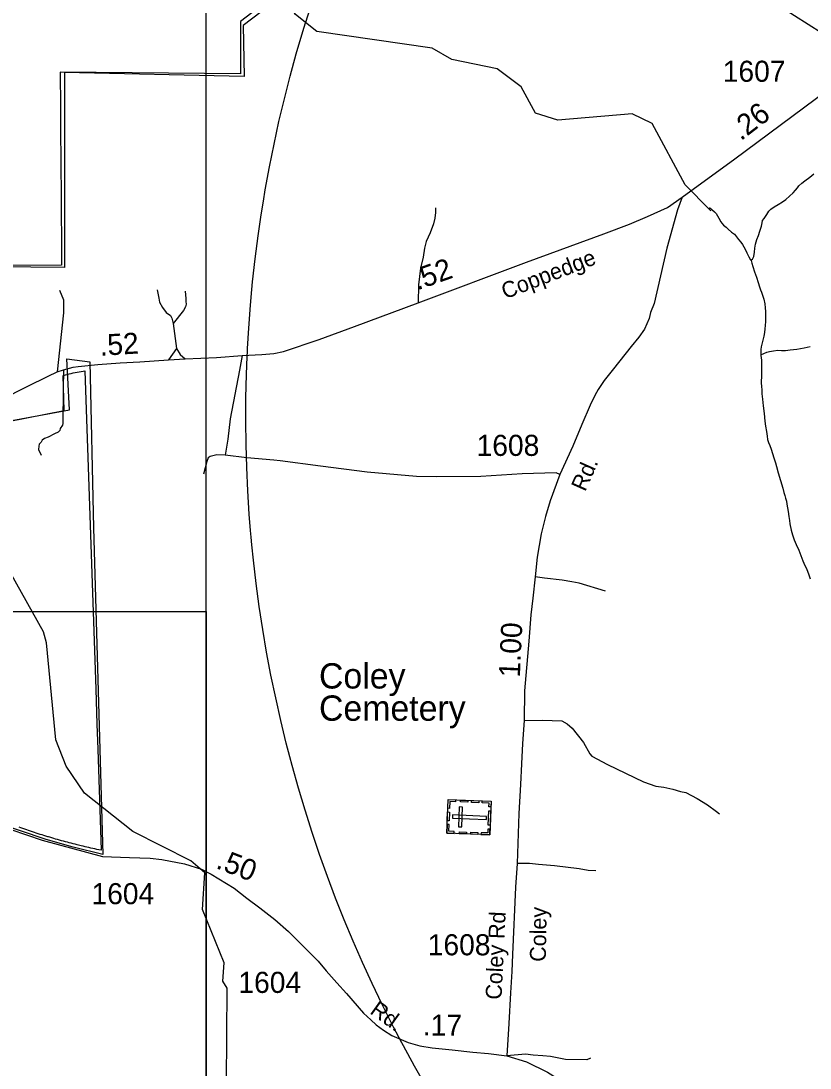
# Model space of a CAD drawing. Extents: x 2220236 to 2384410, y 720751 to 894131.
# Drawn here: x 2328710 to 2333388, y 821177 to 827382 of the extents above; entities that cross this region are included whole.
import ezdxf

# ---------------------------------------------------------------- set-up
doc = ezdxf.new("R2010")
doc.units = 0
for name, color, linetype in [('Exist Boundary Political City Limit New', 7, 'Continuous'), ('Exist Boundary Political City Limit New InsideOut', 7, 'Continuous'), ('Exist Cultural Cemetery CELL', 7, 'Continuous'), ('Exist Cultural Cemetery Label', 7, 'Continuous'), ('Exist Hydrographic Creek Single Shore', 7, 'Continuous'), ('Exist Hydrographic Misc Water Feature', 7, 'Continuous'), ('Exist Road Non-System Type 51', 7, 'Continuous'), ('Exist Road Non-System Type 51 Label', 7, 'Continuous'), ('Exist Road Primary NC Attributed', 7, 'Continuous'), ('Exist Road Secondary Mileage Hundredths English Label', 7, 'Continuous'), ('Exist Road Secondary Type 51 Attributed', 7, 'Continuous'), ('Exist Road Secondary Type 51 Label', 7, 'Continuous'), ('Exist Road Secondary Type 51 Number Label', 7, 'Continuous'), ('Map Preparation Boundary City Limit Buffer Line', 7, 'Continuous'), ('Map Preparation Inset Cut Line', 7, 'Continuous')]:
    doc.layers.add(name, color=color, linetype=linetype)

msp = doc.modelspace()

# ---------------------------------------------------------------- linework, layer by layer
at = {"layer": 'Exist Boundary Political City Limit New'}
for points in [[(2331111.5, 821068.2), (2331043.2, 821187.9), (2330977.2, 821308.8), (2330967.8, 821326.9), (2330919.2, 821419.5), (2330913.2, 821430.8), (2330851.5, 821553.8), (2330791.8, 821677.9), (2330734.2, 821803.1), (2330679, 821929.2), (2330625.8, 822056.3), (2330575, 822184.3), (2330526.2, 822313.1), (2330480, 822442.8), (2330435.8, 822573.3), (2330394, 822704.5), (2330354.5, 822836.4), (2330317.2, 822969.1), (2330303.8, 823020.6), (2330282.5, 823102.3), (2330250, 823236.1), (2330219.8, 823370.5), (2330191.8, 823505.4), (2330166.2, 823640.8), (2330143.2, 823776.5), (2330122.5, 823912.6), (2330104, 824049.1), (2330088, 824185.9), (2330079, 824277.3), (2330074.5, 824323), (2330071.5, 824361.6), (2330063.2, 824460.3), (2330054.2, 824597.8), (2330048, 824735.4), (2330044, 824873), (2330042.2, 825010.8), (2330043.2, 825148.4), (2330046.2, 825286.2), (2330050.8, 825393.7), (2330052, 825423.8), (2330053, 825441.8), (2330060, 825561.2), (2330070.2, 825698.6), (2330079, 825790.9), (2330083.2, 825835.8), (2330098.2, 825972.6), (2330116, 826109.2), (2330132.2, 826219.9), (2330136, 826245.5), (2330147.5, 826315.1), (2330158.2, 826381.4), (2330183, 826516.9), (2330210, 826651.9), (2330239.5, 826786.5), (2330271.2, 826920.5), (2330305.2, 827053.9), (2330341.8, 827186.8), (2330380.5, 827318.9), (2330396.8, 827370.7), (2330398.2, 827375.8), (2330421.5, 827450.4)], [(2330079, 827429.9), (2330010.8, 827378.1), (2330011.8, 827068), (2328943, 827078.4), (2328944.5, 826868.9), (2328945, 826800.1), (2328947, 826483.6), (2328947.5, 826397), (2328950.5, 825933.9), (2328330, 825933)], [(2328521.8, 824987.2), (2328966.8, 825073.9), (2328959.8, 825280.3), (2328961.5, 825280.9), (2328973, 825284.2), (2328984.8, 825287.5), (2328996.2, 825290.6), (2329008, 825293.4), (2329019.5, 825296.1), (2329031.2, 825298.6), (2329043, 825301), (2329055, 825303.2), (2329066.8, 825305.2), (2329078.5, 825307), (2329087.8, 825308.3), (2329152.8, 823423.1), (2329159.8, 823215.4), (2329165, 823067.1), (2329185.5, 822467.8), (2329171.5, 822470.6), (2329159.8, 822473.1), (2329148, 822475.6), (2329136.2, 822478.2), (2329124.5, 822480.8), (2329113, 822483.4), (2329101.2, 822486.1), (2329089.5, 822488.8), (2329077.8, 822491.6), (2329066.2, 822494.4), (2329042.8, 822500.1), (2329031.2, 822503), (2329019.5, 822506), (2329008, 822509), (2328996.2, 822512), (2328984.8, 822515.1), (2328973.2, 822518.2), (2328961.5, 822521.3), (2328950, 822524.5), (2328938.5, 822527.7), (2328927, 822531), (2328915.2, 822534.2), (2328903.8, 822537.6), (2328892.2, 822541), (2328880.8, 822544.4), (2328872.5, 822546.9), (2328869.2, 822547.8), (2328846.2, 822554.8), (2328835, 822558.4), (2328823.5, 822562), (2328812, 822565.6), (2328800.5, 822569.3), (2328789.2, 822573), (2328777.8, 822576.8), (2328766.5, 822580.6), (2328755, 822584.4), (2328743.8, 822588.2), (2328732.2, 822592.1), (2328721, 822596.1), (2328709.8, 822600), (2328698.2, 822604)]]:
    msp.add_lwpolyline(points, dxfattribs=at)
at = {"layer": 'Exist Boundary Political City Limit New InsideOut'}
for points in [[(2330535.4, 827743.2), (2330027.8, 827356.1), (2330033.3, 827053.8), (2328967.7, 827075.8), (2328967.7, 825921.4), (2327764.7, 825932.4)], [(2327530.7, 824807.7), (2328997.3, 825077), (2328980.8, 825379.4), (2329118.2, 825362.9), (2329140.1, 824378.9), (2329195.1, 822442.8), (2329019.3, 822486.7), (2328860, 822530.7), (2328535.9, 822640.7)]]:
    msp.add_lwpolyline(points, dxfattribs=at)
at = {"layer": 'Exist Cultural Cemetery CELL'}
for points in [[(2331234.2, 822569.1), (2331242.3, 822768), (2331496.7, 822757.7), (2331488.7, 822558.8)], [(2331285.6, 822766.3), (2331285.1, 822755), (2331253, 822756.3), (2331251.3, 822715.7), (2331240.2, 822716.2), (2331242.3, 822768)], [(2331358.2, 822751.9), (2331314.9, 822753.7), (2331315.3, 822765.1), (2331358.6, 822763.3)], [(2331424, 822749.3), (2331380.7, 822751), (2331381.2, 822762.4), (2331424.5, 822760.6)], [(2331495.4, 822724.6), (2331483.9, 822725.1), (2331484.8, 822747.1), (2331444.4, 822748.7), (2331444.8, 822759.8), (2331496.7, 822757.7)], [(2331237.2, 822643), (2331239.3, 822694.8), (2331250.7, 822694.4), (2331248.6, 822642.6)], [(2331267.9, 822676.8), (2331267.2, 822658.1), (2331469.8, 822650), (2331470.5, 822668.6)], [(2331303.9, 822607.1), (2331322.6, 822606.3), (2331327.3, 822724), (2331308.6, 822724.7)], [(2331479.5, 822616.7), (2331482.9, 822701.5), (2331494.3, 822701), (2331490.9, 822616.2)], [(2331277.5, 822567.3), (2331278, 822578.6), (2331245.8, 822579.9), (2331247.5, 822620.5), (2331236.3, 822620.9), (2331234.2, 822569.1)], [(2331351.6, 822564.3), (2331308.3, 822566), (2331308.8, 822577.4), (2331352.1, 822575.7)], [(2331418.8, 822561.6), (2331375.5, 822563.3), (2331376, 822574.7), (2331419.2, 822572.9)], [(2331490, 822591.8), (2331478.5, 822592.3), (2331477.6, 822570.3), (2331437.2, 822571.9), (2331436.8, 822560.8), (2331488.6, 822558.7)]]:
    msp.add_lwpolyline(points, close=True, dxfattribs=at)
at = {"layer": 'Exist Hydrographic Creek Single Shore'}
for points in [[(2333036.6, 825964.3), (2333046.2, 825970.3), (2333050.8, 825978.7), (2333053.7, 825987), (2333057.6, 826011.1), (2333061.3, 826034.9), (2333064.9, 826059), (2333072.6, 826087.2), (2333082.4, 826111.2), (2333090, 826135.5), (2333099.6, 826165.4), (2333103.4, 826185.3), (2333106.8, 826198.6), (2333115.1, 826212), (2333130.8, 826235.6), (2333144.5, 826254.3), (2333154.5, 826266.2), (2333174.3, 826280.1), (2333198, 826294.8), (2333223.9, 826310.7), (2333243.7, 826324.6), (2333266.5, 826344.6), (2333287.4, 826363.5), (2333301.2, 826379.5), (2333313.1, 826394.1), (2333320.9, 826404.2), (2333338.6, 826420.4), (2333356.4, 826434.3), (2333386.3, 826456.8), (2333410.1, 826476.8)], [(2333036.6, 825964.3), (2333038, 825962.7), (2333040.3, 825954.6), (2333042.2, 825946.5), (2333048.6, 825927), (2333058.8, 825895.3), (2333070.2, 825864.6), (2333079.7, 825833.1), (2333088, 825807.2), (2333094.3, 825789.4), (2333100.4, 825775.5), (2333106.4, 825757.7), (2333113, 825733.4), (2333119.4, 825705.8), (2333121.4, 825681.2), (2333123.9, 825660), (2333124, 825633.7), (2333124.3, 825601.9), (2333122.6, 825577.9), (2333120.8, 825557.5), (2333117.7, 825536.6), (2333113.4, 825513.5), (2333107.9, 825489.6), (2333102.2, 825467.1), (2333098.3, 825451.5), (2333096.6, 825435), (2333096.6, 825420.9), (2333096.9, 825403.9)], [(2333096.9, 825403.9), (2333096.8, 825399.6), (2333099.2, 825371.1), (2333099.6, 825337.3), (2333099.9, 825307.1), (2333100.2, 825283.2), (2333098.8, 825237.2), (2333101, 825215.3), (2333101.2, 825195.6), (2333101.8, 825173.3), (2333106, 825141.6), (2333110.6, 825101.5), (2333115.1, 825055.7), (2333119.6, 825009.9), (2333123.8, 824979.9), (2333130.3, 824949.6), (2333132.7, 824921.8), (2333134.9, 824901.6), (2333141.2, 824883.8), (2333149.4, 824866.1), (2333157.6, 824844.1), (2333165.8, 824818.2), (2333174.1, 824793.9), (2333182.5, 824764), (2333189, 824742), (2333199.4, 824704.7), (2333226.4, 824613.2), (2333233, 824587.9), (2333238.7, 824569.4), (2333243, 824553.2), (2333247.3, 824536.9), (2333249.6, 824519), (2333253.8, 824496.8), (2333258, 824475), (2333262.8, 824445.7), (2333266.8, 824421.2), (2333268.9, 824401.6), (2333276, 824364.1), (2333283.7, 824337.2), (2333294.1, 824307.4), (2333306.3, 824280), (2333320.9, 824246.2), (2333333.3, 824213.9), (2333345.5, 824182.2), (2333351.6, 824168.7), (2333368.3, 824130.6), (2333378.4, 824106.4), (2333388.8, 824076.6)]]:
    msp.add_lwpolyline(points, dxfattribs=at)
at = {"layer": 'Exist Hydrographic Misc Water Feature'}
for points in [[(2332792.9, 826262.1), (2332647.1, 826411.7), (2332452.1, 826774.6), (2332334, 826832.2), (2331893.1, 826794.4), (2331760, 826834.9), (2331675.1, 826992.3), (2331532, 827098), (2331265, 827152.7), (2331147.1, 827220.1), (2330463, 827320.1), (2330336.9, 827420), (2330176, 827702.2), (2330066.9, 827740.5), (2328726.8, 827652.9)], [(2332792.7, 826276.6), (2332806.3, 826265.7), (2332822, 826250.9), (2332830.7, 826240.4), (2332847.2, 826214.2), (2332859.2, 826192.4), (2332865.1, 826183.7), (2332875.4, 826172.7), (2332889.8, 826159.2), (2332901.7, 826147.5), (2332922.1, 826130.9), (2332940, 826117.9), (2332952.4, 826103.6), (2332964.6, 826087.7), (2332976.7, 826071.8), (2332986.8, 826058.1), (2332995.3, 826043.7), (2333005.2, 826026), (2333013.4, 826008.3), (2333025.9, 825984.2), (2333033.9, 825966.5), (2333036.6, 825964.3)], [(2332798.9, 826255.9), (2332792.9, 826262.1)], [(2329927.2, 820809.5), (2329933, 821649.9), (2329907, 821691.6), (2329913.9, 821800.1), (2329786, 822116.5), (2329799.9, 822333.8), (2329716, 822405.8), (2329373, 822578.8), (2329086.9, 822806.8), (2328977, 822966.3), (2328916.9, 823121.5), (2328861, 823696.8), (2328843.9, 823761.7), (2328647.9, 824111.5), (2328224.9, 824731), (2328082, 824895.8), (2327880, 825068), (2327777.9, 825234.5), (2327743, 825449.6)], [(2333096.9, 825403.9), (2333114.7, 825411.8), (2333131.7, 825419.1), (2333146.6, 825423.9), (2333170.4, 825428.2), (2333196.6, 825430.9), (2333218.7, 825428.5), (2333242.6, 825429.5), (2333270.7, 825432.9), (2333310.5, 825437.9), (2333352.3, 825444.5), (2333388.4, 825452.5)]]:
    msp.add_lwpolyline(points, dxfattribs=at)
at = {"layer": 'Exist Road Non-System Type 51'}
for p, q in [((2329612.6, 825589.1), (2329632.2, 825441.2)), ((2329632.2, 825441.2), (2329585.2, 825373.6))]:
    msp.add_line(p, q, dxfattribs=at)
for points in [[(2331166.5, 826275.6), (2331166.8, 826247.6), (2331163.2, 826213.4), (2331155.6, 826179.5), (2331136.1, 826127.3), (2331112.6, 826075.1), (2331103.1, 826034.9), (2331093.8, 825982.9), (2331078.5, 825916.6), (2331067.5, 825818.5), (2331064.7, 825712.6)], [(2328938.2, 825785.8), (2328961.3, 825730), (2328961.3, 825652.5), (2328923.9, 825301.9)], [(2329516.4, 825787.8), (2329527.5, 825738.9), (2329531.4, 825716), (2329549.7, 825684.4), (2329569.9, 825654.6), (2329596, 825636.8), (2329604.3, 825621), (2329612.6, 825589.1)], [(2329682.5, 825781.6), (2329688.1, 825736.6), (2329687.1, 825719.8), (2329689.3, 825703.9), (2329685.6, 825687.7), (2329673.7, 825665.6), (2329612.6, 825589.1)], [(2329632.2, 825441.2), (2329654.5, 825405.6), (2329683.1, 825380.4)], [(2330020.9, 825400.2), (2330004.5, 825312.4), (2329950.6, 825025), (2329935.8, 824902.9), (2329920.9, 824808.6)], [(2328961.8, 825314.2), (2328959.1, 825200.2), (2328957.2, 824996.3), (2328955.4, 824986.3), (2328941.6, 824966.1), (2328939.7, 824956.1), (2328929.9, 824945.9), (2328907.9, 824935.9), (2328870.1, 824915.2), (2328850.2, 824907.1), (2328836.4, 824896.9), (2328830.4, 824886.9), (2328818.5, 824874.8), (2328814.8, 824862.9), (2328813, 824842.7), (2328829.2, 824809)], [(2329920.9, 824808.6), (2329871, 824810.2), (2329830.9, 824801.7), (2329819, 824793.6), (2329811.3, 824771.5), (2329792.2, 824697.3)], [(2331904.8, 824694.2), (2331883.3, 824704), (2331681.4, 824697.7), (2331435.5, 824683.1), (2331171.8, 824680.3), (2331053.8, 824683), (2330761.7, 824707.9), (2330485.4, 824742.8), (2330247.1, 824774.8), (2330209.1, 824779.8), (2330048.9, 824794), (2329920.9, 824808.6)], [(2332174.6, 824003.4), (2332018.3, 824049.7), (2331976.1, 824059.1), (2331918.1, 824068.6), (2331814, 824079.5), (2331757.8, 824088.8)], [(2331693.1, 823236.4), (2331801, 823237.7), (2331917, 823234.8), (2331947.1, 823217.2), (2331977.4, 823191.5), (2332044.3, 823106.4), (2332083.1, 823038.7), (2332093.3, 823024.9), (2332187.7, 822976), (2332400.8, 822872.3), (2332472.9, 822847), (2332520.9, 822841.6), (2332575.2, 822830.2), (2332619.2, 822816.6), (2332651.2, 822810.9), (2332719.6, 822773.7), (2332780.1, 822736.3), (2332832.3, 822697.5), (2332850.5, 822683.8)], [(2332118.3, 822345.9), (2332073.4, 822348.6), (2332019, 822358.2), (2331872.2, 822375.8), (2331778.2, 822383.8), (2331724.2, 822389.2), (2331650.7, 822389.4)], [(2332086.5, 821235.6), (2332064.7, 821225.3), (2331938.6, 821227.9), (2331848.4, 821244.8), (2331804.4, 821250.4), (2331746.4, 821253.8), (2331700.4, 821259.4), (2331590.2, 821249.6)]]:
    msp.add_lwpolyline(points, dxfattribs=at)
at = {"layer": 'Exist Road Primary NC Attributed'}
msp.add_lwpolyline([(2333726.5, 827154.7), (2333538.3, 827258.7), (2333213.8, 827464.7), (2333014.9, 827592.2), (2332590.8, 827854.2), (2332099.2, 828171.5), (2331956.5, 828261.3), (2331736.3, 828398.6), (2331556.9, 828519.7), (2331414.1, 828606.7), (2331377.4, 828631.2), (2330667.2, 829067.8), (2330494.6, 829179.4), (2330076.9, 829434.6), (2329545.9, 829744.8), (2329382.9, 829834.9), (2329191.7, 829944.8), (2328934.3, 830089.9), (2328558.2, 830307.8), (2328283, 830467.4)], dxfattribs=at)
at = {"layer": 'Exist Road Secondary Type 51 Attributed'}
for points in [[(2332629.3, 826337.3), (2332942.5, 826565.6), (2333211.2, 826764.7), (2333494.7, 826976), (2333726.5, 827154.7)], [(2328291.6, 824987.1), (2328746.9, 825215.9), (2328870.3, 825277.3), (2328923.9, 825301.9), (2328961.8, 825314.2), (2329019.5, 825330.8), (2329049.6, 825335.2), (2329165.4, 825346.3), (2329297, 825356), (2329415.3, 825362.8), (2329585.2, 825373.6), (2329683.1, 825380.4), (2329868.7, 825387.9), (2330020.9, 825400.2), (2330137.1, 825406.3), (2330208.3, 825411.6), (2330265.8, 825423), (2330477.2, 825494.4), (2330686.3, 825570.6), (2331064.7, 825712.6), (2331707.1, 825953.1), (2332165.8, 826120.4), (2332317.1, 826178), (2332423.8, 826222.4), (2332541.9, 826276.3), (2332629.3, 826337.3)], [(2332629.3, 826337.3), (2332602.1, 826262.9), (2332539, 826034.7), (2332464.2, 825707.7), (2332442.8, 825653.6), (2332433.2, 825619.3), (2332405.8, 825555.2), (2332372.3, 825508.8), (2332327, 825452.3), (2332222.9, 825320.6), (2332167.9, 825251.2), (2332131.7, 825198.3), (2332112.2, 825162.1), (2332084.9, 825105.9), (2332034.1, 824991.5), (2331981.4, 824862.9), (2331904.8, 824694.2), (2331846.7, 824539.2), (2331820.2, 824445.3), (2331793.2, 824343.2), (2331770.6, 824205), (2331757.8, 824088.8), (2331745.2, 823960.6), (2331732.2, 823862.7), (2331720, 823706.5), (2331695.9, 823413), (2331693.1, 823236.4), (2331683.3, 823099.4), (2331677.8, 822979.8), (2331670.4, 822857.3), (2331660.9, 822686), (2331650.7, 822389.4), (2331642.5, 822248), (2331624.8, 821850.8), (2331619.4, 821748.8), (2331611.2, 821622.3), (2331603.1, 821440.1), (2331590.2, 821249.6)], [(2328649.4, 822590), (2328836, 822528), (2329193.7, 822431.6), (2329352.8, 822425.5), (2329475.1, 822420.7), (2329545.8, 822413.9), (2329679, 822386.7), (2329779.4, 822356.2), (2329837.6, 822326.7), (2329974.5, 822242.3), (2330049.2, 822183.1), (2330125.7, 822126.1), (2330214.4, 822057.1), (2330295.1, 821985.9), (2330471, 821809.9), (2330519.6, 821752.4), (2330582.5, 821682.7), (2330639.1, 821619.4), (2330740.3, 821503), (2330784.5, 821463.4), (2330814.9, 821433.8), (2330859.2, 821402.2), (2330907.5, 821370.8), (2331005.9, 821327.8), (2331075, 821309.5), (2331147, 821297.2), (2331265.3, 821285), (2331389, 821271.4), (2331481.4, 821263.2), (2331590.2, 821249.6)], [(2331590.2, 821249.6), (2331707.7, 821214.3), (2331831.6, 821152.7), (2331883.8, 821119.4), (2331934.3, 821083.9), (2331968.4, 821056.3), (2332037.3, 820977), (2332090.4, 820877.6), (2332124.8, 820832), (2332227.6, 820679.2), (2332282.7, 820589.8), (2332401.5, 820336.8), (2332434.6, 820282.3), (2332452.8, 820245.9), (2332470.7, 820214), (2332551.1, 820028.4), (2332610.9, 819807.8), (2332650.2, 819678.1), (2332695.9, 819534.8), (2332743.7, 819372.6), (2332766.8, 819319.7), (2332798.6, 819268.1)]]:
    msp.add_lwpolyline(points, dxfattribs=at)
at = {"layer": 'Map Preparation Boundary City Limit Buffer Line'}
for points in [[(2331111.5, 821068.2), (2331043.2, 821187.9), (2330977.2, 821308.8), (2330967.8, 821326.9), (2330919.2, 821419.5), (2330913.2, 821430.8), (2330851.5, 821553.8), (2330791.8, 821677.9), (2330734.2, 821803.1), (2330679, 821929.2), (2330625.8, 822056.3), (2330575, 822184.3), (2330526.2, 822313.1), (2330480, 822442.8), (2330435.8, 822573.3), (2330394, 822704.5), (2330354.5, 822836.4), (2330317.2, 822969.1), (2330303.8, 823020.6), (2330282.5, 823102.3), (2330250, 823236.1), (2330219.8, 823370.5), (2330191.8, 823505.4), (2330166.2, 823640.8), (2330143.2, 823776.5), (2330122.5, 823912.6), (2330104, 824049.1), (2330088, 824185.9), (2330079, 824277.3), (2330074.5, 824323), (2330071.5, 824361.6), (2330063.2, 824460.3), (2330054.2, 824597.8), (2330048, 824735.4), (2330044, 824873), (2330042.2, 825010.8), (2330043.2, 825148.4), (2330046.2, 825286.2), (2330050.8, 825393.7), (2330052, 825423.8), (2330053, 825441.8), (2330060, 825561.2), (2330070.2, 825698.6), (2330079, 825790.9), (2330083.2, 825835.8), (2330098.2, 825972.6), (2330116, 826109.2), (2330132.2, 826219.9), (2330136, 826245.5), (2330147.5, 826315.1), (2330158.2, 826381.4), (2330183, 826516.9), (2330210, 826651.9), (2330239.5, 826786.5), (2330271.2, 826920.5), (2330305.2, 827053.9), (2330341.8, 827186.8), (2330380.5, 827318.9), (2330396.8, 827370.7), (2330398.2, 827375.8), (2330421.5, 827450.4)], [(2330079, 827429.9), (2330010.8, 827378.1), (2330011.8, 827068), (2328943, 827078.4), (2328944.5, 826868.9), (2328945, 826800.1), (2328947, 826483.6), (2328947.5, 826397), (2328950.5, 825933.9), (2328330, 825933)], [(2328521.8, 824987.2), (2328966.8, 825073.9), (2328959.8, 825280.3), (2328961.5, 825280.9), (2328973, 825284.2), (2328984.8, 825287.5), (2328996.2, 825290.6), (2329008, 825293.4), (2329019.5, 825296.1), (2329031.2, 825298.6), (2329043, 825301), (2329055, 825303.2), (2329066.8, 825305.2), (2329078.5, 825307), (2329087.8, 825308.3), (2329152.8, 823423.1), (2329159.8, 823215.4), (2329165, 823067.1), (2329185.5, 822467.8), (2329171.5, 822470.6), (2329159.8, 822473.1), (2329148, 822475.6), (2329136.2, 822478.2), (2329124.5, 822480.8), (2329113, 822483.4), (2329101.2, 822486.1), (2329089.5, 822488.8), (2329077.8, 822491.6), (2329066.2, 822494.4), (2329042.8, 822500.1), (2329031.2, 822503), (2329019.5, 822506), (2329008, 822509), (2328996.2, 822512), (2328984.8, 822515.1), (2328973.2, 822518.2), (2328961.5, 822521.3), (2328950, 822524.5), (2328938.5, 822527.7), (2328927, 822531), (2328915.2, 822534.2), (2328903.8, 822537.6), (2328892.2, 822541), (2328880.8, 822544.4), (2328872.5, 822546.9), (2328869.2, 822547.8), (2328846.2, 822554.8), (2328835, 822558.4), (2328823.5, 822562), (2328812, 822565.6), (2328800.5, 822569.3), (2328789.2, 822573), (2328777.8, 822576.8), (2328766.5, 822580.6), (2328755, 822584.4), (2328743.8, 822588.2), (2328732.2, 822592.1), (2328721, 822596.1), (2328709.8, 822600), (2328698.2, 822604)]]:
    msp.add_lwpolyline(points, dxfattribs=at)
at = {"layer": 'Map Preparation Inset Cut Line'}
for points in [[(2329807.7, 835464.4), (2346103.7, 835464.4), (2346103.7, 816974.9), (2329807.7, 816974.9), (2329807.7, 835464.4)], [(2329807.7, 835464.4), (2346103.7, 835464.4), (2346103.7, 816974.9), (2329807.7, 816974.9), (2329807.7, 835464.4)], [(2325398.9, 823881.8), (2329807.7, 823881.8), (2329807.7, 815539.8), (2325398.9, 815539.8), (2325398.9, 823881.8)], [(2325398.9, 823881.8), (2329807.7, 823881.8), (2329807.7, 815539.8), (2325398.9, 815539.8), (2325398.9, 823881.8)]]:
    msp.add_lwpolyline(points, dxfattribs=at)

# ---------------------------------------------------------------- texts
at = {"layer": 'Exist Cultural Cemetery Label'}
for s, p in [('Coley', (2330476.7, 823426.1)), ('Cemetery', (2330476.7, 823235.1))]:
    msp.add_text(s, height=150, dxfattribs=at).set_placement(p)
at = {"layer": 'Exist Road Non-System Type 51 Label'}
msp.add_text('Coley Rd', height=95, rotation=87.2519, dxfattribs=at).set_placement((2331558.5, 821580.6))
at = {"layer": 'Exist Road Secondary Mileage Hundredths English Label'}
for s, rotation, p in [('.26', 37.52812, (2332977.2, 826668.6)), ('.52', 19.54464, (2331059.3, 825784.9)), ('.52', 3.46602, (2329179.4, 825397.7)), ('1.00', 87.30024, (2331667.3, 823490.2)), ('.50', 338.83755, (2329859.9, 822363.7)), ('.17', 359.33337, (2331091.5, 821370.5))]:
    msp.add_text(s, height=125, rotation=rotation, dxfattribs=at).set_placement(p)
at = {"layer": 'Exist Road Secondary Type 51 Label'}
for s, rotation, p in [('Coppedge', 21.12747, (2331580.2, 825732.2)), ('Rd.', 66.07408, (2332054.7, 824588.6)), ('Coley', 88.97697, (2331821.2, 821806.1)), ('Rd.', 324.49886, (2330772.8, 821504.1))]:
    msp.add_text(s, height=95, rotation=rotation, dxfattribs=at).set_placement(p)
at = {"layer": 'Exist Road Secondary Type 51 Number Label'}
for s, p in [('1607', (2332870.4, 827021.5)), ('1608', (2331411.1, 824804.6)), ('1604', (2329127.9, 822148)), ('1608', (2331121.5, 821845.1)), ('1604', (2329998.8, 821622.3))]:
    msp.add_text(s, height=125, dxfattribs=at).set_placement(p)

doc.saveas('drawing.dxf')
